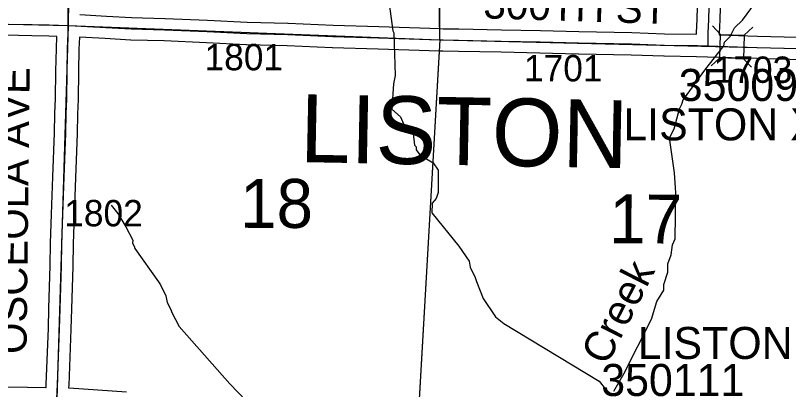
# Model space of a CAD drawing. Extents: x -157.2 to -99.3, y 12.2 to 46.2.
# Drawn here: x -117.299 to -115.25, y 19.202 to 20.195 of the extents above; entities that cross this region are included whole.
import ezdxf

# ---------------------------------------------------------------- set-up
doc = ezdxf.new("R2010")
doc.units = 0
for name, color, linetype in [('tdCoHydroRiver', 7, 'Continuous'), ('tdCoHydroTxtLg', 7, 'Continuous'), ('tdCoSecRdNmbr', 7, 'Continuous'), ('tdCoSecRdTxt', 7, 'Continuous'), ('tdCoSecRteBand', 7, 'Continuous'), ('tdCoSecRteCL', 7, 'Continuous'), ('tdCoSectLine', 7, 'Continuous'), ('tdCoSectLinePart', 7, 'Continuous'), ('tdCoSectNmbr', 7, 'Continuous'), ('tdCoStrucSec', 7, 'Continuous'), ('tdCoStrucSecCoName', 7, 'Continuous'), ('tdCoStrucSecFHWANum', 7, 'Continuous'), ('tdCoSurfEarth', 7, 'Continuous'), ('tdCoSurfGravel', 7, 'Continuous'), ('tdCoSurfLNO', 7, 'Continuous'), ('tdCoTwpBndryShd', 7, 'Continuous'), ('tdCoTwpNameTxt', 7, 'Continuous')]:
    doc.layers.add(name, color=color, linetype=linetype)

msp = doc.modelspace()

# ---------------------------------------------------------------- linework, layer by layer
at = {"layer": 'tdCoHydroRiver'}
for points in [[(-116.3111, 20.2457), (-116.2994, 20.1539), (-116.2964, 20.149), (-116.2931, 20.0353), (-116.2969, 20.0133), (-116.3019, 19.9456), (-116.2788, 19.9261), (-116.2684, 19.9005), (-116.2453, 19.881), (-116.2414, 19.8509), (-116.2368, 19.846), (-116.237, 19.8381), (-116.2278, 19.8252), (-116.1921, 19.8038), (-116.1785, 19.7844), (-116.1785, 19.7245), (-116.1837, 19.7088), (-116.1951, 19.6965), (-116.1957, 19.6713), (-116.124, 19.5825), (-116.0967, 19.5424), (-116.094, 19.5265), (-116.0805, 19.4993), (-116.0776, 19.4882), (-116.0599, 19.4435), (-116.0265, 19.3953), (-116.0049, 19.3773), (-115.7519, 19.2237), (-115.7351, 19.2027), (-115.7181, 19.188)], [(-115.7131, 19.1973), (-115.6866, 19.244), (-115.6132, 19.3887), (-115.5993, 19.4357), (-115.5878, 19.4543), (-115.5812, 19.4652), (-115.5807, 19.481), (-115.5704, 19.5138), (-115.5698, 19.5359), (-115.5612, 19.5593), (-115.5574, 19.5861), (-115.5506, 19.6017), (-115.5488, 19.7247), (-115.5501, 19.7374), (-115.5522, 19.7769), (-115.5654, 19.8703), (-115.5537, 19.8937), (-115.5396, 19.947), (-115.533, 19.9594), (-115.5295, 19.9704), (-115.5263, 19.975), (-115.4722, 20.0493), (-115.4215, 20.1142), (-115.4196, 20.1236), (-115.405, 20.139), (-115.3933, 20.1623), (-115.3723, 20.1823), (-115.3379, 20.2287)], [(-117.0458, 19.6913), (-117.0275, 19.6687), (-117.0063, 19.6334), (-116.9884, 19.5982), (-116.9886, 19.5903), (-116.9841, 19.5823), (-116.9826, 19.576), (-116.9204, 19.4875), (-116.9143, 19.4794), (-116.9008, 19.4506), (-116.8966, 19.4332), (-116.8876, 19.414), (-116.8847, 19.406), (-116.8652, 19.3692), (-116.7305, 19.2172), (-116.6875, 19.1718)]]:
    msp.add_lwpolyline(points, dxfattribs=at)
at = {"layer": 'tdCoSecRteBand'}
for points in [[(-115.494, 20.1453), (-115.494, 20.1481), (-115.4939, 20.1485), (-115.4939, 20.1489), (-115.4927, 20.1849), (-115.4917, 20.2178)], [(-115.4318, 20.2157), (-115.4327, 20.183), (-115.4327, 20.1829), (-115.4327, 20.1829), (-115.434, 20.1473), (-115.434, 20.1434), (-115.3328, 20.1401), (-115.1571, 20.1351)], [(-117.1282, 20.1969), (-117.0576, 20.1931), (-117.0576, 20.1931), (-117.0576, 20.1931), (-116.9914, 20.1894), (-116.9031, 20.1869), (-116.9028, 20.1869), (-116.9026, 20.1869), (-116.7899, 20.1822), (-116.7898, 20.1822), (-116.7897, 20.1822), (-116.6847, 20.1771), (-116.5768, 20.1741), (-116.5766, 20.1741), (-116.5763, 20.1741), (-116.4572, 20.1689), (-116.336, 20.1652), (-116.336, 20.1652), (-116.3359, 20.1652), (-116.1731, 20.1598), (-116.1654, 20.1596), (-116.1243, 20.1591), (-116.1241, 20.1591), (-116.124, 20.1591), (-116.0111, 20.1569), (-116.011, 20.1569), (-116.011, 20.1569), (-115.9079, 20.1546), (-115.9078, 20.1546), (-115.9077, 20.1546), (-115.8061, 20.1517), (-115.666, 20.1497), (-115.6656, 20.1497), (-115.6652, 20.1497), (-115.5786, 20.1462), (-115.494, 20.1453)], [(-117.2181, 19.2074), (-117.2178, 19.2162), (-117.2178, 19.2162), (-117.2178, 19.2163), (-117.2119, 19.3639), (-117.2109, 19.4176), (-117.2109, 19.4178), (-117.2109, 19.4181), (-117.207, 19.5303), (-117.206, 19.5902), (-117.206, 19.5904), (-117.206, 19.5907), (-117.2033, 19.6673), (-117.2003, 19.7661), (-117.2003, 19.7663), (-117.2003, 19.7664), (-117.1959, 19.8833), (-117.1946, 19.9339), (-117.1946, 19.9341), (-117.1946, 19.9343), (-117.1932, 19.9739), (-117.1922, 20.0468), (-117.1922, 20.047), (-117.1922, 20.0471), (-117.1907, 20.1068), (-117.1907, 20.1071), (-117.1907, 20.1073), (-117.1893, 20.1391), (-117.2103, 20.1398), (-117.2554, 20.1403), (-117.2556, 20.1403), (-117.2558, 20.1403), (-117.3264, 20.142)], [(-115.1589, 20.0752), (-115.3346, 20.0801), (-115.3347, 20.0801), (-115.3347, 20.0801), (-115.4351, 20.0834), (-115.4647, 20.0844), (-115.4943, 20.0845), (-115.4943, 20.0853), (-115.5797, 20.0863), (-115.5801, 20.0863), (-115.5806, 20.0863), (-115.6672, 20.0897), (-115.8072, 20.0917), (-115.8074, 20.0917), (-115.8076, 20.0917), (-115.9093, 20.0946), (-116.0123, 20.0969), (-116.1251, 20.0991), (-116.1664, 20.0996), (-116.1667, 20.0996), (-116.167, 20.0996), (-116.1751, 20.0999), (-116.3379, 20.1053), (-116.4592, 20.109), (-116.4594, 20.109), (-116.4596, 20.109), (-116.5787, 20.1141), (-116.6867, 20.1171), (-116.687, 20.1171), (-116.6874, 20.1171), (-116.7926, 20.1223), (-116.9049, 20.127), (-116.9935, 20.1294), (-116.9939, 20.1294), (-116.9943, 20.1295), (-117.0609, 20.1332), (-117.1294, 20.1369), (-117.1307, 20.1051), (-117.1322, 20.0458), (-117.1332, 19.9727), (-117.1332, 19.9724), (-117.1332, 19.972), (-117.1347, 19.9323), (-117.1359, 19.8817), (-117.1359, 19.8815), (-117.1359, 19.8813), (-117.1403, 19.7642), (-117.1433, 19.6655), (-117.1433, 19.6654), (-117.1433, 19.6653), (-117.146, 19.5889), (-117.147, 19.529), (-117.147, 19.5287), (-117.147, 19.5284), (-117.1509, 19.4162), (-117.1519, 19.3625), (-117.1519, 19.3622), (-117.1519, 19.3618), (-117.1578, 19.2139), (-117.1581, 19.2061), (-117.158, 19.2061), (-117.1573, 19.2061), (-117.1567, 19.206), (-117.0051, 19.1962)], [(-117.3573, 19.2093), (-117.2674, 19.2086), (-117.2672, 19.2086), (-117.267, 19.2086), (-117.2186, 19.2075), (-117.2181, 19.2074)]]:
    msp.add_lwpolyline(points, dxfattribs=at)
at = {"layer": 'tdCoSecRteCL'}
for points in [[(-117.1591, 20.1681), (-117.1592, 20.1857), (-117.1582, 20.2498), (-117.1585, 20.291), (-117.1575, 20.3241), (-117.156, 20.3936), (-117.154, 20.5263), (-117.1545, 20.5564), (-117.155, 20.6054), (-117.155, 20.6276), (-117.1526, 20.7127), (-117.1513, 20.7618), (-117.1506, 20.837), (-117.1501, 20.8853), (-117.1483, 21.0159), (-117.1481, 21.0316), (-117.1456, 21.1585)], [(-115.4617, 20.217), (-115.4627, 20.1839), (-115.464, 20.1479), (-115.4641, 20.1144)], [(-118.1477, 20.1904), (-118.1103, 20.1895), (-117.9682, 20.1858), (-117.8395, 20.1831), (-117.7389, 20.1814), (-117.6329, 20.1801), (-117.5352, 20.1772), (-117.4388, 20.1737), (-117.3258, 20.172), (-117.2551, 20.1703), (-117.2097, 20.1698), (-117.1591, 20.1681)], [(-117.1893, 19.1768), (-117.1878, 19.2151), (-117.1819, 19.363), (-117.1809, 19.417), (-117.177, 19.5295), (-117.176, 19.5897), (-117.1733, 19.6664), (-117.1703, 19.7652), (-117.1659, 19.8824), (-117.1646, 19.9332), (-117.1632, 19.9731), (-117.1622, 20.0464), (-117.1607, 20.1061), (-117.159, 20.147), (-117.1591, 20.1681)], [(-117.1591, 20.1681), (-117.1411, 20.1675), (-117.0593, 20.1631), (-116.9927, 20.1594), (-116.9039, 20.1569), (-116.7912, 20.1523), (-116.6859, 20.1471), (-116.5776, 20.1441), (-116.4583, 20.1389), (-116.3369, 20.1352), (-116.1741, 20.1298), (-116.166, 20.1296), (-116.1246, 20.1291), (-116.0117, 20.1269), (-115.9086, 20.1246), (-115.8067, 20.1217), (-115.6664, 20.1197), (-115.5794, 20.1163), (-115.4916, 20.1153), (-115.4641, 20.1144)], [(-115.4641, 20.1144), (-115.3337, 20.1101), (-115.1579, 20.1052), (-115.0304, 20.1005), (-114.8339, 20.0955), (-114.7078, 20.0912)]]:
    msp.add_lwpolyline(points, dxfattribs=at)
at = {"layer": 'tdCoSectLine'}
for points in [[(-117.1595, 20.1681), (-117.146, 21.1585)], [(-116.1745, 20.1298), (-116.1688, 21.1391)], [(-118.1481, 20.1904), (-117.1595, 20.1681)], [(-117.1595, 20.1681), (-117.1897, 19.1768)], [(-117.1595, 20.1681), (-116.1745, 20.1298)], [(-116.1745, 20.1298), (-116.2316, 19.1303)], [(-116.1745, 20.1298), (-115.1882, 20.106)]]:
    msp.add_lwpolyline(points, dxfattribs=at)
at = {"layer": 'tdCoSectLinePart'}
msp.add_lwpolyline([(-116.1762, 20.0999), (-116.2299, 19.1603)], dxfattribs=at)
at = {"layer": 'tdCoStrucSec'}
for p, q in [((-115.4304, 20.1446), (-115.4518, 20.1674)), ((-115.3679, 20.1425), (-115.345, 20.1639)), ((-115.4325, 20.082), (-115.4553, 20.0606)), ((-115.3699, 20.0799), (-115.3485, 20.0571))]:
    msp.add_line(p, q, dxfattribs=at)
msp.add_lwpolyline([(-115.4304, 20.1446), (-115.3679, 20.1425), (-115.3699, 20.0799), (-115.4325, 20.082)], close=True, dxfattribs=at)
at = {"layer": 'tdCoSurfEarth'}
msp.add_lwpolyline([(-117.1893, 19.1768), (-117.1878, 19.2151), (-117.1819, 19.363), (-117.1809, 19.417), (-117.177, 19.5295), (-117.176, 19.5897), (-117.1733, 19.6664), (-117.1703, 19.7652), (-117.1659, 19.8824), (-117.1646, 19.9332), (-117.1632, 19.9731), (-117.1622, 20.0464), (-117.1607, 20.1061), (-117.159, 20.147), (-117.1591, 20.1681), (-117.1592, 20.1857), (-117.1582, 20.2498)], dxfattribs=at)
at = {"layer": 'tdCoSurfGravel'}
for points in [[(-115.4617, 20.217), (-115.4627, 20.1839), (-115.464, 20.1479), (-115.4641, 20.1144)], [(-118.1477, 20.1904), (-118.1103, 20.1895), (-117.9682, 20.1858), (-117.8395, 20.1831), (-117.7389, 20.1814), (-117.6329, 20.1801), (-117.5352, 20.1772), (-117.4388, 20.1737), (-117.3258, 20.172), (-117.2551, 20.1703), (-117.2097, 20.1698), (-117.1591, 20.1681)], [(-117.1591, 20.1681), (-117.1411, 20.1675), (-117.0593, 20.1631), (-116.9927, 20.1594), (-116.9039, 20.1569), (-116.7912, 20.1523), (-116.6859, 20.1471), (-116.5776, 20.1441), (-116.4583, 20.1389), (-116.3369, 20.1352), (-116.1741, 20.1298)], [(-116.1741, 20.1298), (-116.166, 20.1296), (-116.1246, 20.1291), (-116.0117, 20.1269), (-115.9086, 20.1246), (-115.8067, 20.1217), (-115.6664, 20.1197), (-115.5794, 20.1163), (-115.4916, 20.1153), (-115.4641, 20.1144), (-115.3337, 20.1101), (-115.1579, 20.1052)]]:
    msp.add_lwpolyline(points, dxfattribs=at)
at = {"layer": 'tdCoSurfLNO'}
msp.add_lwpolyline([(-116.1741, 20.1298), (-116.175, 20.1965), (-116.1735, 20.2747), (-116.1748, 20.4009), (-116.174, 20.4488), (-116.1733, 20.5331), (-116.1726, 20.6167), (-116.1728, 20.6729), (-116.1735, 20.741), (-116.1738, 20.7785), (-116.1733, 20.8226), (-116.1718, 20.8905), (-116.1708, 20.9472), (-116.1702, 21.0101)], dxfattribs=at)
at = {"layer": 'tdCoTwpBndryShd'}
msp.add_lwpolyline([(-116.7577, 34.3274), (-116.7946, 33.1185), (-116.824, 32.1276), (-116.857, 31.1319), (-116.8899, 30.1347), (-116.9135, 29.1331), (-116.9417, 28.1357), (-116.9699, 27.1621), (-117.002, 26.1611), (-117.0437, 25.1582), (-117.0647, 24.1645), (-117.0933, 23.1631), (-117.128, 22.1568), (-117.146, 21.1585), (-117.1595, 20.1681), (-117.1897, 19.1768), (-117.2244, 18.1722), (-117.258, 17.1659), (-117.2934, 16.1724)], dxfattribs=at)

# ---------------------------------------------------------------- texts
at = {"layer": 'tdCoHydroTxtLg'}
msp.add_text('Creek', height=0.08, rotation=63.121, dxfattribs=at).set_placement((-115.7318, 19.263))
at = {"layer": 'tdCoSecRdNmbr'}
for s, rotation, p in [('1801', 359.9112, (-116.7981, 20.0493)), ('1701', 359.9118, (-115.9515, 20.02)), ('1703', 359.9122, (-115.4487, 20.016)), ('1802', 359.9109, (-117.1699, 19.6352))]:
    msp.add_text(s, height=0.07, rotation=rotation, dxfattribs=at).set_placement(p)
at = {"layer": 'tdCoSecRdTxt'}
for s, rotation, p in [('300TH ST', 358.1848, (-116.0598, 20.1872)), ('OSCEOLA AVE', 89.3512, (-117.2698, 19.296))]:
    msp.add_text(s, height=0.08, rotation=rotation, dxfattribs=at).set_placement(p)
at = {"layer": 'tdCoSectNmbr'}
for s, rotation, p in [('18', 359.9112, (-116.7039, 19.6311)), ('17', 359.912, (-115.7257, 19.5897))]:
    msp.add_text(s, height=0.13, rotation=rotation, dxfattribs=at).set_placement(p)
at = {"layer": 'tdCoStrucSecCoName'}
for s, p in [('LISTON X-47', (-115.6881, 19.8632)), ('LISTON X-65', (-115.65, 19.283))]:
    msp.add_text(s, height=0.085, dxfattribs=at).set_placement(p)
at = {"layer": 'tdCoStrucSecFHWANum'}
for s, p in [('350091', (-115.5412, 19.9678)), ('350111', (-115.7466, 19.1848))]:
    msp.add_text(s, height=0.085, dxfattribs=at).set_placement(p)
at = {"layer": 'tdCoTwpNameTxt'}
msp.add_text('LISTON', height=0.18, rotation=358.9133, dxfattribs=at).set_placement((-116.5463, 19.8057))

doc.saveas('drawing.dxf')
